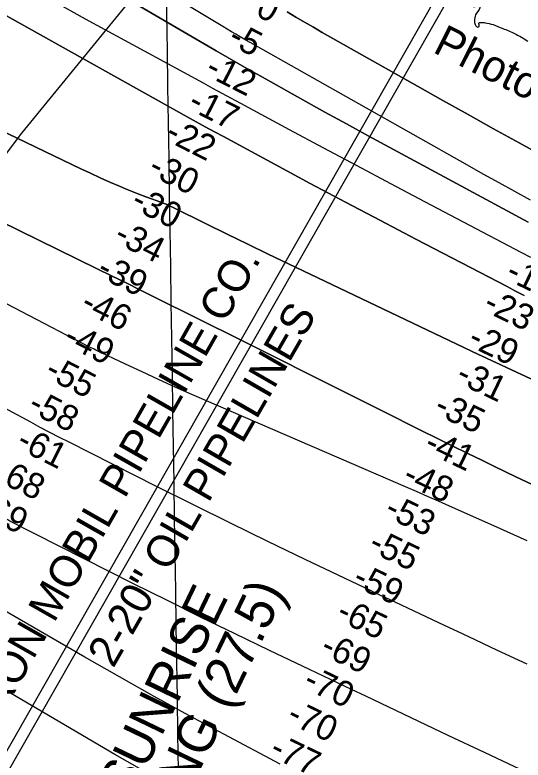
# Model space of a CAD drawing. Extents: x 3823584 to 3861785, y 301729 to 327625.
# Drawn here: x 3843102 to 3844441, y 321817 to 323778 of the extents above; entities that cross this region are included whole.
import ezdxf

# ---------------------------------------------------------------- set-up
doc = ezdxf.new("R2010")
doc.units = 0
for name, color, linetype in [('V-CHAN-NAID', 7, 'Continuous'), ('V-GRID-MAJR', 7, 'Continuous'), ('V-RIVR-EDGE', 7, 'Continuous'), ('V-RIVR-IDEN', 7, 'Continuous'), ('V-RIVR-RANG', 7, 'Continuous'), ('V-TOPO-DPTH', 7, 'Continuous'), ('V-TOPO-MAJR', 7, 'Continuous'), ('V-TOPO-MINR', 7, 'Continuous'), ('V-TOPO-WATR', 7, 'Continuous'), ('V-UTIL-IDEN', 7, 'Continuous'), ('V-UTIL-LINE', 7, 'Continuous')]:
    doc.layers.add(name, color=color, linetype=linetype)

msp = doc.modelspace()

# ---------------------------------------------------------------- linework, layer by layer
at = {"layer": 'V-GRID-MAJR'}
msp.add_spline([(3843755.052, 307401.218), (3843661.667, 313457.842), (3843568.228, 319517.936), (3843474.79, 325578.025), (3843474.736, 325581.498)], degree=3, dxfattribs=at)
at = {"layer": 'V-RIVR-EDGE'}
msp.add_spline([(3841667.0704984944, 325337.4073023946), (3841677.0042906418, 325339.1171258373), (3841683.7763873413, 325337.90477547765), (3841698.094980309, 325326.3118555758), (3841699.654619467, 325312.3592750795), (3841706.7848449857, 325294.80610539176), (3841726.662198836, 325274.83020589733), (3841750.917497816, 325252.45227118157), (3841797.876340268, 325224.8372425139), (3841841.250360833, 325198.02814802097), (3841868.3141112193, 325183.21543324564), (3841890.1831422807, 325162.8360739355), (3841908.4841042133, 325150.03770186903), (3841939.136618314, 325136.0131830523), (3841968.1772640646, 325114.81902045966), (3841995.2449562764, 325101.60043581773), (3842020.3052039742, 325082.40879045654), (3842033.4232720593, 325068.82616425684), (3842048.529075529, 325053.245948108), (3842058.8721977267, 325045.64820810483), (3842063.6348789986, 325037.66573195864), (3842067.5906406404, 325025.6999013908), (3842073.1503869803, 325017.71545433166), (3842079.520994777, 325015.308491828), (3842083.904852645, 325015.2976518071), (3842092.2868467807, 325020.457880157), (3842099.461417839, 325020.8386744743), (3842109.822278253, 325020.4145200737), (3842125.3482942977, 325013.6010342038), (3842141.6634917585, 325003.5973171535), (3842160.363971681, 324991.19649216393), (3842196.5565229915, 324961.21687561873), (3842210.0839636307, 324952.0171218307), (3842239.1384057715, 324936.402414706), (3842289.6751719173, 324905.1917241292), (3842316.729067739, 324886.39368401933), (3842326.6638028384, 324874.8116041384), (3842325.4120342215, 324852.09820610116), (3842324.979996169, 324838.5490854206), (3842328.15347459, 324832.5632137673), (3842334.529995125, 324832.5474464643), (3842350.8924944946, 324841.6732910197), (3842360.8725605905, 324848.42370767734), (3842367.2510520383, 324849.2050054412), (3842371.635895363, 324849.5926979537), (3842391.5339437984, 324837.9859816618), (3842413.8093910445, 324820.79389716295), (3842437.6848811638, 324805.98906603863), (3842469.1009548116, 324778.41247017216), (3842484.204787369, 324762.035188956), (3842501.317049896, 324752.029500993), (3842519.640677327, 324748.3973771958), (3842540.7451633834, 324741.1715624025), (3842563.428012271, 324727.5652852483), (3842597.2678011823, 324713.1343502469), (3842617.1757041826, 324705.5129592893), (3842640.259056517, 324692.7027617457), (3842678.8654685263, 324671.88348073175), (3842722.647876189, 324649.0587261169), (3842760.8419592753, 324622.6609750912), (3842791.8782240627, 324602.6574828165), (3842826.100778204, 324581.8490418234), (3842851.5723693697, 324567.8373339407), (3842890.1659704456, 324541.837129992), (3842957.04059955, 324509.78897063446), (3843001.2097142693, 324482.1808401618), (3843039.807257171, 324457.7747663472), (3843088.374026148, 324435.73525132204), (3843144.0966425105, 324406.5044124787), (3843181.900076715, 324383.29590717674), (3843224.870637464, 324354.49513547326), (3843249.14071829, 324338.09518875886), (3843258.6690372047, 324323.3258340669), (3843263.839120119, 324318.9291652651), (3843285.7436276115, 324312.8969771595), (3843313.627108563, 324307.24853974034), (3843340.3080937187, 324298.8133309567), (3843388.072870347, 324274.7831241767), (3843421.8801391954, 324247.2006155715), (3843434.9932799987, 324231.6253267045), (3843434.983425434, 324227.64000136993), (3843420.568257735, 324200.17673299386), (3843414.959238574, 324188.2345533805), (3843414.144435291, 324181.0629386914), (3843418.5056276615, 324171.8858504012), (3843433.22078225, 324159.49487997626), (3843439.166250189, 324146.3285245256), (3843443.527442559, 324137.1514362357), (3843462.228907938, 324125.1491437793), (3843469.7970842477, 324123.5362899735), (3843481.7451765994, 324120.3184660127), (3843486.541363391, 324125.88609600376), (3843509.3424670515, 324160.1037228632), (3843514.13668293, 324164.8742877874), (3843515.332280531, 324164.87133141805), (3843522.5048806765, 324164.4550606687), (3843561.114249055, 324144.83137725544), (3843616.438332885, 324115.60152386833), (3843639.928101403, 324105.97860113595), (3843654.6629651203, 324101.55828137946), (3843670.982104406, 324093.14869446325), (3843682.106524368, 324079.17246301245), (3843692.0580122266, 324074.36543620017), (3843700.8257279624, 324074.34375615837), (3843710.00084534, 324077.9078834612), (3843719.955289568, 324074.2964542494), (3843747.817090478, 324059.8803010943), (3843763.725871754, 324046.68930923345), (3843767.289999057, 324037.51419185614), (3843767.2722608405, 324030.3406062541), (3843765.653494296, 324020.38123474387), (3843766.4170538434, 324006.8291576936), (3843769.5816631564, 323997.2564932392), (3843779.1287057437, 323990.05925668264), (3843800.2371336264, 323984.4275720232), (3843818.9681626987, 323984.3812555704), (3843833.711895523, 323983.5477286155), (3843844.0629013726, 323979.1382488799), (3843860.3633169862, 323963.15654382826), (3843872.3005693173, 323955.5548619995), (3843881.063357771, 323953.5405192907), (3843888.2221615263, 323947.544793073), (3843885.8142135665, 323940.7756527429), (3843881.013099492, 323933.2153600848), (3843881.000288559, 323928.03443715), (3843887.364983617, 323923.2362794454), (3843899.3209596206, 323923.20671575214), (3843905.723102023, 323933.5527943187), (3843910.90895224, 323935.53264605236), (3843921.6644033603, 323933.5133760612), (3843932.808532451, 323927.50779527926), (3843946.334987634, 323917.90950895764), (3843955.0967906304, 323915.4966337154), (3843976.9983417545, 323908.2688480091), (3844009.2607532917, 323900.616907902), (3844033.9382357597, 323887.8027685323), (3844045.471042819, 323877.8108769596), (3844055.4185888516, 323871.40972001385), (3844070.554941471, 323868.1840124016), (3844080.9158018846, 323867.7598580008), (3844090.067268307, 323861.75920450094), (3844093.6402647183, 323856.1708799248), (3844093.624497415, 323849.7943593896), (3844085.626253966, 323838.6551575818), (3844082.421240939, 323831.8879881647), (3844082.811889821, 323828.6987424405), (3844087.5913238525, 323827.4913193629), (3844096.7585575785, 323827.86718639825), (3844104.340530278, 323831.8337880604), (3844105.947471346, 323837.01076916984), (3844105.172086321, 323845.78045581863), (3844107.966741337, 323847.76622029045), (3844115.925566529, 323842.96412076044), (3844123.906071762, 323846.92973696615), (3844138.7000628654, 323866.4213692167), (3844150.285099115, 323877.5517019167), (3844165.8584170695, 323889.8677776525), (3844185.804752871, 323897.7891554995), (3844193.388696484, 323902.5528222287), (3844197.387818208, 323908.12242313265), (3844197.8050744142, 323915.6935558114), (3844200.635205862, 323932.026491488), (3844201.8741635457, 323949.5589665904), (3844203.494901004, 323960.315403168), (3844212.7084511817, 323979.4222992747), (3844219.0987681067, 323984.98598743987), (3844228.675374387, 323989.744726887), (3844237.044557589, 323989.7240323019), (3844253.35975505, 323979.7203152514), (3844262.9067976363, 323972.5230786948), (3844273.252876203, 323966.12093629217), (3844287.192645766, 323962.4996525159), (3844299.930904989, 323956.4901299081), (3844316.2421606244, 323944.89228272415), (3844325.7793486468, 323933.70972083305), (3844334.9209605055, 323923.72374199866), (3844345.660644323, 323915.32795147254), (3844350.4055873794, 323900.17188972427), (3844349.9804475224, 323889.41249677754), (3844344.7788300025, 323881.05612450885), (3844335.207151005, 323878.2900477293), (3844331.209014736, 323873.1189793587), (3844331.2060583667, 323871.92338175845), (3844330.7878167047, 323863.95371654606), (3844339.128421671, 323852.3755784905), (3844338.7101800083, 323844.4059132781), (3844336.696822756, 323836.04165735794), (3844328.69759385, 323824.50392301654), (3844323.106312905, 323819.7353290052), (3844315.1317204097, 323818.1609080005), (3844303.5752623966, 323818.58801877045), (3844297.5953034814, 323817.8057355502), (3844297.1928291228, 323816.212590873), (3844303.158991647, 323811.4154186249), (3844310.3069553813, 323801.03583453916), (3844311.4986111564, 323799.4387480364), (3844316.2878997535, 323802.2166502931), (3844322.273771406, 323805.3901287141), (3844326.64777471, 323801.3939633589), (3844318.232275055, 323782.6836288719), (3844313.00996295, 323765.9580734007), (3844312.9912392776, 323758.3859552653), (3844314.9701055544, 323752.801572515), (3844320.1362466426, 323746.81077357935), (3844323.7220539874, 323746.4033719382), (3844325.722600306, 323749.5867049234), (3844325.344762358, 323757.9568735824), (3844327.7369430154, 323758.3494933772), (3844341.683610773, 323757.517937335), (3844361.9969445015, 323752.6852886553), (3844387.4783902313, 323742.6589061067), (3844418.928954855, 323729.030948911), (3844453.950544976, 323709.01760207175)], degree=3, dxfattribs=at)
at = {"layer": 'V-TOPO-DPTH'}
for points in [[(3843133.0481848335, 323975.57153161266), (3843632.920235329, 323683.8420428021), (3843661.7402652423, 323667.1144163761), (3843690.6129564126, 323650.47869379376), (3843719.5646394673, 323633.98082697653), (3843748.568983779, 323617.5748640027), (3843804.3640617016, 323586.19038211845), (3843861.3853273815, 323554.3059756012), (3843918.5130992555, 323522.6147121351), (3843975.8006304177, 323491.21316324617), (3844033.194667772, 323460.00475740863), (3844454.120452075, 323232.5025351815)], [(3844454.120452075, 323232.5025351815), (3844033.194667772, 323460.00475740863), (3843975.8006304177, 323491.21316324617), (3843918.5130992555, 323522.6147121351), (3843861.3853273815, 323554.3059756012), (3843804.3640617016, 323586.19038211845), (3843748.568983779, 323617.5748640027), (3843719.5646394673, 323633.98082697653), (3843690.6129564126, 323650.47869379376), (3843661.7402652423, 323667.1144163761), (3843632.920235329, 323683.8420428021), (3843133.0481848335, 323975.57153161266)], [(3844443.69358028, 323040.00030887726), (3844421.4241231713, 323051.5782195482), (3844399.1565272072, 323063.159711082), (3844158.5560115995, 323188.33414540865), (3844065.770005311, 323236.86038189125), (3843973.1243089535, 323285.6516588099), (3843880.689077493, 323334.84049638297), (3843788.394155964, 323384.294374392), (3843651.907062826, 323457.8052904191), (3843627.9893606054, 323470.75439082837), (3843604.1095711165, 323483.77267699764), (3843580.2866507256, 323496.8947418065), (3843556.5016430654, 323510.08599237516), (3843088.4035982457, 323771.02805880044), (3843031.92025739, 323802.5099500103)], [(3843031.92025739, 323802.5099500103), (3843088.4035982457, 323771.02805880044), (3843556.5016430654, 323510.08599237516), (3843580.2866507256, 323496.8947418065), (3843604.1095711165, 323483.77267699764), (3843627.9893606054, 323470.75439082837), (3843651.907062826, 323457.8052904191), (3843788.394155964, 323384.294374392), (3843880.689077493, 323334.84049638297), (3843973.1243089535, 323285.6516588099), (3844065.770005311, 323236.86038189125), (3844158.5560115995, 323188.33414540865), (3844399.1565272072, 323063.159711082), (3844421.4241231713, 323051.5782195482), (3844443.69358028, 323040.00030887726)], [(3843819.828129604, 323786.2909741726), (3843842.7313270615, 323772.51217501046), (3843865.7236056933, 323758.8853898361), (3843888.849506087, 323745.48662564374), (3843912.0644876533, 323732.23987543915), (3844163.341280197, 323590.50061324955), (3844229.9661676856, 323553.05908669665), (3844296.670171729, 323515.7595784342), (3844363.4928506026, 323478.6730976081), (3844430.394646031, 323441.7286350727), (3844548.776898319, 323376.6019148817)], [(3844633.488708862, 322741.01399004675), (3844399.4223796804, 322849.3845898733), (3844380.491763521, 322858.1847828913), (3844361.5793879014, 322867.02384757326), (3844342.6943730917, 322875.9212197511), (3844323.827598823, 322884.857463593), (3843823.289003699, 323122.8835371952), (3843769.4363998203, 323148.6569383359), (3843715.6702539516, 323174.6083317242), (3843662.033795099, 323200.8267134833), (3843608.4837942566, 323227.22308748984), (3843517.5712061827, 323272.31783826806), (3843509.47721829, 323276.1454649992), (3843501.29667385, 323279.7672621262), (3843492.986294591, 323283.08031484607), (3843484.5893587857, 323286.18753796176), (3843465.323013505, 323292.9094183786), (3843447.296135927, 323299.39965362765), (3843429.360321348, 323306.12560267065), (3843411.561101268, 323313.20512240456), (3843393.852944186, 323320.5203559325), (3843377.7935973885, 323327.3412676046), (3843352.2035894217, 323338.41962560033), (3843326.719485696, 323349.73217725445), (3843301.3942383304, 323361.3960193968), (3843276.1748952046, 323373.2940551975), (3842797.253066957, 323603.302578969)], [(3842797.253066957, 323603.302578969), (3843276.1748952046, 323373.2940551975), (3843301.3942383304, 323361.3960193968), (3843326.719485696, 323349.73217725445), (3843352.2035894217, 323338.41962560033), (3843377.7935973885, 323327.3412676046), (3843393.852944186, 323320.5203559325), (3843411.561101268, 323313.20512240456), (3843429.360321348, 323306.12560267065), (3843447.296135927, 323299.39965362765), (3843465.323013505, 323292.9094183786), (3843484.5893587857, 323286.18753796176), (3843492.986294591, 323283.08031484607), (3843501.29667385, 323279.7672621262), (3843509.47721829, 323276.1454649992), (3843517.5712061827, 323272.31783826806), (3843608.4837942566, 323227.22308748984), (3843662.033795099, 323200.8267134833), (3843715.6702539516, 323174.6083317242), (3843769.4363998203, 323148.6569383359), (3843823.289003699, 323122.8835371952), (3844323.827598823, 322884.857463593), (3844342.6943730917, 322875.9212197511), (3844361.5793879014, 322867.02384757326), (3844380.491763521, 322858.1847828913), (3844399.4223796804, 322849.3845898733), (3844633.488708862, 322741.01399004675)], [(3844478.0953106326, 322535.87169093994), (3844421.9700643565, 322562.7852517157), (3844365.9193157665, 322589.85500364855), (3844334.0685726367, 322605.31932960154), (3844294.034124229, 322624.8451858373), (3844254.0464119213, 322644.46586488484), (3844214.1288037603, 322664.2287781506), (3844174.2579316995, 322684.0865142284), (3844068.19550362, 322737.1468713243), (3843975.320839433, 322783.5906302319), (3843882.436000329, 322830.0140225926), (3843789.5358988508, 322876.40686513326), (3843696.6256224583, 322922.7793411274), (3843471.7848516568, 323034.95350748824), (3843433.677950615, 323053.9050892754), (3843395.539288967, 323072.79233302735), (3843357.3529864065, 323091.58306972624), (3843319.134923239, 323110.30946839), (3842855.251347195, 323336.8800116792)], [(3842855.251347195, 323336.8800116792), (3843319.134923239, 323110.30946839), (3843357.3529864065, 323091.58306972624), (3843395.539288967, 323072.79233302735), (3843433.677950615, 323053.9050892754), (3843471.7848516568, 323034.95350748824), (3843696.6256224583, 322922.7793411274), (3843789.5358988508, 322876.40686513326), (3843882.436000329, 322830.0140225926), (3843975.320839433, 322783.5906302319), (3844068.19550362, 322737.1468713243), (3844174.2579316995, 322684.0865142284), (3844214.1288037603, 322664.2287781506), (3844254.0464119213, 322644.46586488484), (3844294.034124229, 322624.8451858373), (3844334.0685726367, 322605.31932960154), (3844365.9193157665, 322589.85500364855), (3844421.9700643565, 322562.7852517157), (3844478.0953106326, 322535.87169093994)]]:
    msp.add_lwpolyline(points, dxfattribs=at)
at = {"layer": 'V-TOPO-MAJR'}
msp.add_lwpolyline([(3844451.598844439, 322394.4117685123), (3844364.3424399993, 322433.4695395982), (3844247.298161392, 322485.5057845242), (3844218.4445756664, 322498.28148059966), (3844189.5654451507, 322510.99893031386), (3844160.6479974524, 322523.62901048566), (3844131.7050049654, 322536.20084429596), (3843568.8004141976, 322779.69629357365), (3843524.8638812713, 322798.97323755), (3843481.064413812, 322818.5525779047), (3843437.4705445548, 322838.585512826), (3843394.0137407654, 322858.9208441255), (3843315.477904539, 322896.1692914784), (3843311.4028954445, 322898.12949427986), (3843307.3426180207, 322900.1193438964), (3843303.304438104, 322902.15366373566), (3843299.280989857, 322904.21763038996), (3842406.7279381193, 323368.29223925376)], dxfattribs=at)
at = {"layer": 'V-TOPO-MINR'}
for points in [[(3844460.8513079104, 323290.3296343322), (3844419.2972647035, 323313.2385522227), (3844377.7934754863, 323336.2378085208), (3844336.365067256, 323359.3725724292), (3844294.9869130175, 323382.5976747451), (3843722.0641959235, 323705.4050762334), (3843720.7428242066, 323706.1529321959), (3843718.1068275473, 323707.660441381), (3843716.792202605, 323708.42009460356), (3843696.2803249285, 323720.32537758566), (3843684.726306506, 323727.06577783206), (3843673.192419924, 323733.8402798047), (3843661.688731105, 323740.6659343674), (3843650.2051741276, 323747.52569065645), (3842923.023843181, 324184.1045594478)], [(3844454.120452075, 323232.5025351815), (3844033.194667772, 323460.00475740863), (3843975.8006304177, 323491.21316324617), (3843918.5130992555, 323522.6147121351), (3843861.3853273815, 323554.3059756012), (3843804.3640617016, 323586.19038211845), (3843748.568983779, 323617.5748640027), (3843719.5646394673, 323633.98082697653), (3843690.6129564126, 323650.47869379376), (3843661.7402652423, 323667.1144163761), (3843632.920235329, 323683.8420428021), (3843133.0481848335, 323975.57153161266)], [(3844443.69358028, 323040.00030887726), (3844421.4241231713, 323051.5782195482), (3844399.1565272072, 323063.159711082), (3844158.5560115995, 323188.33414540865), (3844065.770005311, 323236.86038189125), (3843973.1243089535, 323285.6516588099), (3843880.689077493, 323334.84049638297), (3843788.394155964, 323384.294374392), (3843651.907062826, 323457.8052904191), (3843627.9893606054, 323470.75439082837), (3843604.1095711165, 323483.77267699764), (3843580.2866507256, 323496.8947418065), (3843556.5016430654, 323510.08599237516), (3843088.4035982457, 323771.02805880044), (3843031.92025739, 323802.5099500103)], [(3844461.818591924, 323139.46455671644), (3844437.999524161, 323151.8912875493), (3844181.8845073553, 323286.4437839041), (3844092.7439796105, 323333.4632202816), (3844003.7080719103, 323380.6791533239), (3843914.829094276, 323428.1898313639), (3843826.054736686, 323475.8970060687), (3843697.7075327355, 323545.1448344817), (3843673.191896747, 323558.3877523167), (3843648.68513087, 323571.647044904), (3843624.1916701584, 323584.9308996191), (3843599.7070795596, 323598.2311290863), (3843288.75312887, 323767.3457723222), (3843206.5092866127, 323812.2615419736)], [(3844633.488708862, 322741.01399004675), (3844399.4223796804, 322849.3845898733), (3844380.491763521, 322858.1847828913), (3844361.5793879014, 322867.02384757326), (3844342.6943730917, 322875.9212197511), (3844323.827598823, 322884.857463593), (3843823.289003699, 323122.8835371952), (3843769.4363998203, 323148.6569383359), (3843715.6702539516, 323174.6083317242), (3843662.033795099, 323200.8267134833), (3843608.4837942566, 323227.22308748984), (3843517.5712061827, 323272.31783826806), (3843509.47721829, 323276.1454649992), (3843501.29667385, 323279.7672621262), (3843492.986294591, 323283.08031484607), (3843484.5893587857, 323286.18753796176), (3843465.323013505, 323292.9094183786), (3843447.296135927, 323299.39965362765), (3843429.360321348, 323306.12560267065), (3843411.561101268, 323313.20512240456), (3843393.852944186, 323320.5203559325), (3843377.7935973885, 323327.3412676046), (3843352.2035894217, 323338.41962560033), (3843326.719485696, 323349.73217725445), (3843301.3942383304, 323361.3960193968), (3843276.1748952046, 323373.2940551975), (3842797.253066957, 323603.302578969)], [(3844478.0953106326, 322535.87169093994), (3844421.9700643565, 322562.7852517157), (3844365.9193157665, 322589.85500364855), (3844334.0685726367, 322605.31932960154), (3844294.034124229, 322624.8451858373), (3844254.0464119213, 322644.46586488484), (3844214.1288037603, 322664.2287781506), (3844174.2579316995, 322684.0865142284), (3844068.19550362, 322737.1468713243), (3843975.320839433, 322783.5906302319), (3843882.436000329, 322830.0140225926), (3843789.5358988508, 322876.40686513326), (3843696.6256224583, 322922.7793411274), (3843471.7848516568, 323034.95350748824), (3843433.677950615, 323053.9050892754), (3843395.539288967, 323072.79233302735), (3843357.3529864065, 323091.58306972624), (3843319.134923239, 323110.30946839), (3842855.251347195, 323336.8800116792)], [(3844434.1828124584, 321792.4702115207), (3844339.8956646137, 321836.8980333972), (3844245.6640290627, 321881.44395396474), (3844026.5577670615, 321985.2734190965), (3843989.5335555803, 322002.8308504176), (3843952.515806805, 322020.40188734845), (3843915.5077520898, 322037.9933326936), (3843878.5061600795, 322055.5983836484), (3843772.7313018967, 322105.9609525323), (3843683.0046405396, 322149.0783602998), (3843593.4879710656, 322192.62354121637), (3843504.2862894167, 322236.81038185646), (3843415.294599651, 322281.4249956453), (3843089.368676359, 322446.2899038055), (3843083.8918709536, 322449.10584041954), (3843078.4405952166, 322451.9696039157), (3843073.0276139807, 322454.9051077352), (3843067.6401624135, 322457.888438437), (3842945.095947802, 322526.80925300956), (3842878.5448940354, 322564.4448699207), (3842812.112967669, 322602.2884685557), (3842745.8597324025, 322640.4440397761), (3842679.7256245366, 322678.80759272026), (3842201.866577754, 322957.5112286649)], [(3844451.626289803, 322069.6714894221), (3844374.0142425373, 322105.77717934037), (3844296.483823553, 322142.0578195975), (3844219.007823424, 322178.4550934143), (3844087.0591005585, 322240.6247148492), (3844075.6019298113, 322246.03236304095), (3844064.1496301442, 322251.45028971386), (3844052.7046371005, 322256.8836341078), (3844041.264515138, 322262.3272569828), (3843867.197250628, 322345.29853413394), (3843768.888125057, 322392.5637278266), (3843670.7936109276, 322440.26650714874), (3843573.0210139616, 322488.6256649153), (3843475.463028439, 322537.42240831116), (3843245.444160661, 322653.43900067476), (3843220.0063500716, 322666.3873459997), (3843194.6333691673, 322679.46038377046), (3843169.357632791, 322692.7204602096), (3843144.1467261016, 322706.1052290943), (3842907.901056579, 322832.6514018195)], [(3843800.9197068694, 321806.59132940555), (3843653.0546856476, 321885.050642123), (3843560.856679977, 321934.61343978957), (3843469.0245890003, 321984.8367877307), (3843377.7413700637, 322036.05096108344), (3843286.8240658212, 322087.92568471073), (3843002.6414673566, 322252.1165593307), (3842992.498519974, 322257.9830644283), (3842982.3591983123, 322263.8558226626), (3842972.225315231, 322269.7379606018), (3842962.09505787, 322275.6263516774), (3842796.703125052, 322371.865737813), (3842703.911435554, 322425.9329420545), (3842611.1621658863, 322480.072719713), (3842518.476525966, 322534.3213574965), (3842425.833305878, 322588.642568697), (3842116.3118121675, 322770.37428671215)], [(3843430.4293169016, 321794.8350794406), (3843365.9542448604, 321832.14970093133), (3842926.1627118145, 322089.89464333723), (3842913.5736430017, 322097.22334972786), (3842900.9563981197, 322104.50288915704), (3842888.296889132, 322111.70867814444), (3842875.6092040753, 322118.8653001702), (3842862.895318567, 322125.9759491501), (3842850.174677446, 322133.07447162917), (3842837.443902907, 322140.15480435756), (3842824.706372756, 322147.2230105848), (3842016.2663929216, 322595.0805278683)]]:
    msp.add_lwpolyline(points, dxfattribs=at)
at = {"layer": 'V-TOPO-WATR'}
msp.add_lwpolyline([(3844548.776898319, 323376.6019148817), (3844430.394646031, 323441.7286350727), (3844363.4928506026, 323478.6730976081), (3844296.670171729, 323515.7595784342), (3844229.9661676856, 323553.05908669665), (3844163.341280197, 323590.50061324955), (3843912.0644876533, 323732.23987543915), (3843888.849506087, 323745.48662564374), (3843865.7236056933, 323758.8853898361), (3843842.7313270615, 323772.51217501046), (3843819.828129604, 323786.2909741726)], dxfattribs=at)
at = {"layer": 'V-UTIL-LINE'}
for p, q in [((3842674.544, 321128.469), (3844309.411, 323994.936)), ((3842696.343, 321106.672), (3844331.21, 323973.137))]:
    msp.add_line(p, q, dxfattribs=at)
msp.add_lwpolyline([(3841687.286, 321568.123), (3843120.56, 323467.283), (3844020.393, 324567.813)], dxfattribs=at)

# ---------------------------------------------------------------- texts
at = {"layer": 'V-CHAN-NAID'}
for s, height, rotation, p in [('PIPELINE', 100.00000200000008, 60.54902437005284, (3842909.24524785, 323616.9044765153)), ('CHEVRON SUNRISE', 100.000002, 64.30502811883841, (3843101.570975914, 321073.1233769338)), ('BOAT LANDING (27.5)', 100.00000199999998, 64.30502811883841, (3843217.5476839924, 321015.3517534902))]:
    msp.add_text(s, height=height, rotation=rotation, dxfattribs=at).set_placement(p)
at = {"layer": 'V-RIVR-IDEN'}
msp.add_text('Photos', height=83.00000000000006, rotation=333.2373823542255, dxfattribs=at).set_placement((3844200.3523816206, 323681.24920052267))
at = {"layer": 'V-RIVR-RANG'}
for s, height, rotation, p in [('-0', 67, 332.79832571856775, (3843706.39415039, 323791.7711858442)), ('-5', 67, 332.79832571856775, (3843660.2033314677, 323703.077925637)), ('-12', 67.00000000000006, 333.0852222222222, (3843600.1669110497, 323621.1216320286)), ('-17', 67.00000000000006, 333.0852222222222, (3843554.6799110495, 323532.06563202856)), ('-22', 67.00000000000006, 333.0852222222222, (3843494.139653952, 323450.6514677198)), ('-30', 67.00000000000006, 333.0852222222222, (3843449.829689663, 323360.99844930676)), ('-30', 67.00000000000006, 333.0852222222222, (3843404.3426896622, 323271.9424493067)), ('-34', 67.00000000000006, 333.0852222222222, (3843359.796518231, 323182.4088345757)), ('-39', 67.00000000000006, 333.0852222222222, (3843314.3095182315, 323093.35283457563)), ('-17', 67.00000000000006, 334.35319444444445, (3844391.5685507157, 323083.51971033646)), ('-46', 67.00000000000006, 333.0852222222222, (3843271.8802110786, 323002.7455867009)), ('-23', 67.00000000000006, 334.35319444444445, (3844332.3692938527, 323001.0139083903)), ('-29', 67.00000000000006, 334.35319444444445, (3844291.9555868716, 322909.48870271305)), ('-49', 67.00000000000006, 333.0852222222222, (3843226.629418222, 322913.5701830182)), ('-55', 67.00000000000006, 333.0852222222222, (3843177.6143110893, 322826.3052382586)), ('-31', 67.00000000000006, 334.35319444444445, (3844260.3401754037, 322813.7402193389)), ('-58', 67.00000000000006, 333.0852222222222, (3843133.0681396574, 322736.77162352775)), ('-35', 67.00000000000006, 334.35319444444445, (3844202.8054609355, 322730.4352297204)), ('-61', 67.00000000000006, 333.0852222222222, (3843102.3991896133, 322640.193191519)), ('-41', 67.00000000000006, 334.35319444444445, (3844176.6592601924, 322632.05984399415)), ('-68', 67.00000000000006, 333.0852222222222, (3843043.975796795, 322557.70439406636)), ('-48', 67.00000000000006, 334.35319444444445, (3844120.075712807, 322548.2991757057)), ('-69', 67.00000000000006, 333.0852222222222, (3842999.1944182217, 322468.2901830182)), ('-53', 67.00000000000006, 334.35319444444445, (3844072.290460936, 322460.31322972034)), ('-55', 67.00000000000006, 334.35319444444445, (3844030.2122115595, 322369.5882117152)), ('-59', 67.00000000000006, 334.35319444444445, (3843988.371753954, 322278.74802404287)), ('-65', 67.00000000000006, 334.35319444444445, (3843945.104545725, 322188.59285437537)), ('-69', 67.00000000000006, 334.35319444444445, (3843903.2640881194, 322097.75366670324)), ('-70', 67.00000000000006, 334.35319444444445, (3843858.332337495, 322008.3976847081)), ('-70', 67.00000000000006, 334.35319444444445, (3843814.827337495, 321918.35668470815)), ('-77', 67.00000000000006, 334.35319444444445, (3843769.6577951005, 321829.11587238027))]:
    msp.add_text(s, height=height, rotation=rotation, dxfattribs=at).set_placement(p)
at = {"layer": 'V-UTIL-IDEN'}
for s, height, rotation, p in [('EXXON MOBIL PIPELINE CO.', 82.999832, 60.332774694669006, (3842998.13420133, 321811.6989579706)), ('2-20" OIL PIPELINES', 82.99983200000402, 60.04392392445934, (3843361.6633482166, 322056.993320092))]:
    msp.add_text(s, height=height, rotation=rotation, dxfattribs=at).set_placement(p)

doc.saveas('drawing.dxf')
